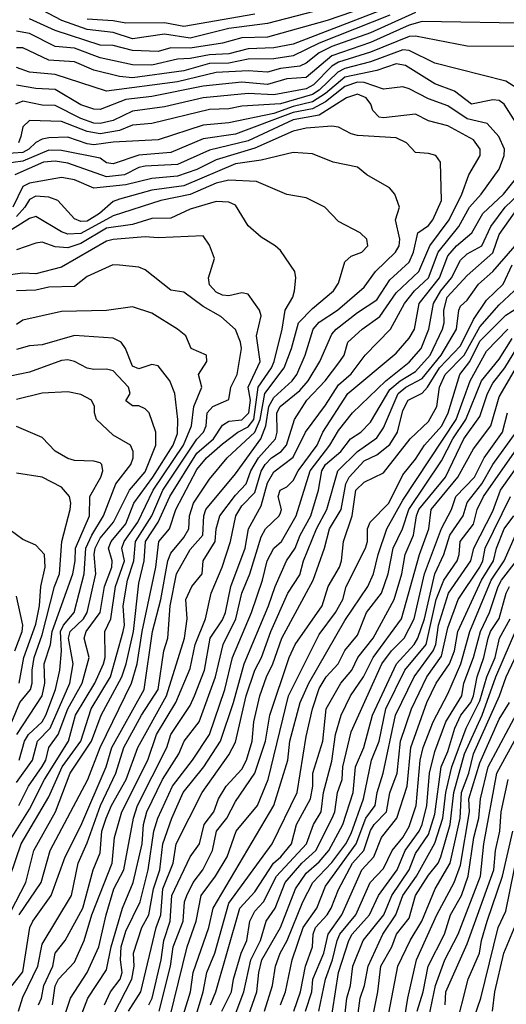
# Model space of a CAD drawing. Header units: metres. Extents: x -51132 to -49532, y -231222 to -229437.
# Tile 422 of 656: x -50464 to -50426, y -230316 to -230240. Entities that reach past the tile are written whole.
import ezdxf

# ---------------------------------------------------------------- set-up
doc = ezdxf.new("R2010")
doc.units = ezdxf.units.M
for name, color, linetype in [('CONTOUR_HALF', 8, 'Continuous'), ('CONTOUR_INDEX', 1, 'Continuous'), ('CONTOUR_INTER', 3, 'Continuous')]:
    doc.layers.add(name, color=color, linetype=linetype)

msp = doc.modelspace()

# ---------------------------------------------------------------- linework, layer by layer
at = {"layer": 'CONTOUR_HALF'}
for points, elevation in [([(-50436.08, -230238.432), (-50439.942, -230239.759), (-50444.58, -230241.056), (-50446.58, -230241.107), (-50448.08, -230241.52), (-50450.58, -230241.915), (-50452.08, -230241.891), (-50453.08, -230242.172), (-50455.08, -230242.094), (-50456.58, -230241.696), (-50457.58, -230241.665), (-50461.08, -230240.535), (-50463.08, -230239.621)], 43.5), ([(-50435.08, -230239.344), (-50440.58, -230241.523), (-50442.58, -230242.506), (-50444.08, -230242.723), (-50446.08, -230242.758), (-50447.58, -230243.074), (-50449.08, -230243.109), (-50451.08, -230243.673), (-50455.08, -230244.214), (-50456.08, -230244.11), (-50458.08, -230243.624), (-50459.58, -230242.979), (-50461.58, -230242.837), (-50463.58, -230241.879), (-50464.08, -230241.891)], 42.5), ([(-50445.58, -230239.259), (-50451.08, -230240.224), (-50452.58, -230239.933), (-50455.58, -230239.966), (-50456.58, -230239.774), (-50458.58, -230239.644)], 44.5), ([(-50423.58, -230239.987), (-50432.58, -230239.844), (-50433.58, -230240.113), (-50436.58, -230241.465), (-50439.58, -230242.489), (-50441.58, -230244.176), (-50443.08, -230244.296), (-50444.58, -230244.729), (-50446.58, -230244.555), (-50449.58, -230244.867), (-50453.58, -230245.669), (-50455.58, -230245.908), (-50457.58, -230246.686), (-50458.08, -230246.659), (-50459.08, -230246.298), (-50461.08, -230245.126), (-50462.58, -230245.049), (-50464.08, -230244.786)], 41.5), ([(-50424.08, -230245.749), (-50426.08, -230244.472), (-50431.58, -230243.072), (-50433.58, -230242.09), (-50434.08, -230242.048), (-50436.58, -230242.961), (-50438.58, -230243.484), (-50439.123, -230243.759), (-50440.58, -230245.171), (-50441.08, -230245.503), (-50443.58, -230246.234), (-50446.58, -230246.413), (-50447.58, -230246.633), (-50449.08, -230246.665), (-50453.58, -230247.774), (-50455.08, -230247.883), (-50456.08, -230248.314), (-50457.58, -230248.57), (-50458.58, -230248.396), (-50460.58, -230247.617), (-50463.08, -230247.533), (-50463.58, -230248.008), (-50463.73, -230248.759), (-50463.912, -230249.259)], 40.5), ([(-50460.551, -230317.759), (-50459.897, -230315.759), (-50458.587, -230313.759), (-50457.675, -230311.759), (-50457.127, -230309.259), (-50456.524, -230307.259), (-50455.751, -230305.759), (-50454.996, -230301.759), (-50454.685, -230300.759), (-50452.393, -230296.259), (-50452.079, -230295.259), (-50450.58, -230293.005), (-50450.25, -230292.259), (-50449.483, -230290.259), (-50449.039, -230287.759), (-50448.08, -230286.332), (-50447.845, -230285.759), (-50447.421, -230283.759), (-50446.315, -230280.759), (-50446.071, -230279.259), (-50445.08, -230277.471), (-50444.58, -230275.704), (-50444.08, -230274.832), (-50442.58, -230273.687), (-50441.631, -230271.759), (-50440.08, -230269.666), (-50439.08, -230268.065), (-50438.08, -230267.211), (-50436.989, -230265.759), (-50435.031, -230263.759), (-50433.946, -230261.759), (-50433.17, -230260.759), (-50432.08, -230259.746), (-50431.318, -230257.759), (-50429.722, -230255.759), (-50428.892, -230254.259), (-50427.994, -230253.259), (-50426.58, -230251.315), (-50426.191, -230250.259), (-50426.168, -230249.759), (-50426.605, -230248.759), (-50427.53, -230247.759), (-50429.08, -230247.39), (-50430.58, -230246.4), (-50432.08, -230245.854), (-50433.58, -230245.07), (-50434.08, -230244.915), (-50435.58, -230245.083), (-50437.08, -230244.576), (-50437.58, -230244.559), (-50438.58, -230244.894), (-50440.08, -230246.086), (-50441.08, -230246.633), (-50442.58, -230246.916), (-50447.08, -230248.597), (-50449.58, -230248.949), (-50452.08, -230250.013), (-50454.58, -230250.214), (-50456.58, -230250.906), (-50457.08, -230250.809), (-50457.58, -230250.463), (-50460.58, -230249.87), (-50461.58, -230249.833), (-50463.58, -230250.699), (-50465.08, -230250.897)], 39.5), ([(-50462.379, -230316.259), (-50462.127, -230315.759), (-50461.965, -230314.759), (-50461.268, -230313.259), (-50461.072, -230312.259), (-50460.305, -230311.259), (-50458.929, -230308.759), (-50458.12, -230305.759), (-50457.58, -230304.447), (-50457.455, -230302.759), (-50457.123, -230301.759), (-50456.699, -230300.759), (-50455.554, -230298.759), (-50454.659, -230296.259), (-50452.441, -230292.259), (-50451.021, -230287.759), (-50450.828, -230286.259), (-50450.914, -230284.759), (-50450.458, -230283.759), (-50449.66, -230282.759), (-50449.583, -230281.759), (-50448.648, -230280.259), (-50448.577, -230279.259), (-50448.295, -230278.259), (-50447.08, -230276.659), (-50446.231, -230275.759), (-50445.874, -230274.759), (-50445.28, -230273.759), (-50443.971, -230272.259), (-50443.828, -230271.759), (-50443.859, -230270.259), (-50443.606, -230269.759), (-50442.08, -230268.51), (-50441.436, -230267.759), (-50440.529, -230266.259), (-50439.58, -230264.143), (-50439.25, -230263.759), (-50437.58, -230262.462), (-50436.08, -230261.473), (-50435.08, -230259.9), (-50433.58, -230258.544), (-50433.241, -230257.759), (-50432.897, -230256.259), (-50432.08, -230255.699), (-50431.75, -230255.259), (-50431.056, -230253.759), (-50431.151, -230250.759), (-50431.513, -230250.259), (-50432.08, -230250.084), (-50433.08, -230250.018), (-50433.797, -230249.259), (-50434.58, -230248.871), (-50437.58, -230248.685), (-50438.08, -230248.576), (-50439.08, -230248.057), (-50439.58, -230247.964), (-50441.58, -230248.128), (-50442.58, -230248.369), (-50445.58, -230249.674), (-50448.58, -230250.584), (-50450.08, -230251.34), (-50451.58, -230251.86), (-50453.58, -230252.028), (-50455.58, -230252.539), (-50458.08, -230252.798), (-50459.58, -230252.136), (-50460.58, -230251.959), (-50463.08, -230252.389), (-50463.58, -230252.65), (-50464.36, -230254.259)], 38.5), ([(-50464.41, -230314.759), (-50463.58, -230313.697), (-50463.034, -230310.259), (-50462.805, -230309.759), (-50461.39, -230307.759), (-50460.311, -230304.759), (-50459.08, -230302.342), (-50457.105, -230297.759), (-50456.671, -230296.259), (-50454.173, -230291.759), (-50453.508, -230287.259), (-50452.876, -230284.759), (-50452.334, -230281.759), (-50452.08, -230281.16), (-50451.08, -230279.949), (-50450.69, -230279.259), (-50450.646, -230278.259), (-50450.32, -230277.259), (-50449.08, -230275.407), (-50447.705, -230273.759), (-50445.58, -230271.759), (-50445.149, -230270.759), (-50444.786, -230268.759), (-50443.283, -230266.759), (-50442.707, -230265.259), (-50442.165, -230263.259), (-50441.08, -230262.134), (-50439.458, -230260.759), (-50439.08, -230260.178), (-50438.58, -230258.501), (-50438.08, -230258.073), (-50437.253, -230257.759), (-50436.782, -230257.259), (-50436.867, -230256.759), (-50437.373, -230256.259), (-50439.08, -230255.375), (-50440.131, -230254.259), (-50441.58, -230253.529), (-50443.08, -230253.287), (-50445.438, -230252.259), (-50447.58, -230252.166), (-50448.58, -230252.405), (-50450.58, -230253.283), (-50452.876, -230253.759), (-50456.58, -230254.934), (-50459.08, -230256.312), (-50460.08, -230256.354), (-50460.58, -230256.186), (-50462.58, -230255.001), (-50463.08, -230255.136), (-50465.08, -230256.416)], 37.5), ([(-50457.254, -230316.259), (-50456.784, -230315.259), (-50456.02, -230314.259), (-50455.878, -230313.759), (-50456.014, -230312.759), (-50455.945, -230311.759), (-50455.58, -230310.534), (-50454.467, -230308.259), (-50453.856, -230305.759), (-50453.411, -230302.759), (-50453.114, -230301.759), (-50451.969, -230299.259), (-50450.397, -230297.259), (-50449.08, -230295.242), (-50447.889, -230291.759), (-50447.312, -230289.259), (-50445.818, -230285.759), (-50444.97, -230283.259), (-50444.598, -230281.759), (-50444.08, -230280.77), (-50443.504, -230280.259), (-50442.351, -230278.259), (-50441.272, -230274.759), (-50439.744, -230272.759), (-50439.08, -230271.619), (-50437.987, -230270.259), (-50435.403, -230267.759), (-50433.58, -230266.312), (-50432.655, -230265.259), (-50432.043, -230263.759), (-50431.685, -230261.759), (-50431.121, -230260.759), (-50430.298, -230259.759), (-50429.58, -230258.394), (-50429.08, -230257.892), (-50427.93, -230257.259), (-50427.24, -230255.759), (-50426.133, -230254.259), (-50425.08, -230253.28)], 40.5), ([(-50464.903, -230309.759), (-50463.367, -230306.759), (-50462.724, -230304.259), (-50461.051, -230301.259), (-50459.916, -230298.259), (-50458.259, -230295.759), (-50457.493, -230293.759), (-50455.906, -230290.759), (-50455.553, -230289.759), (-50454.988, -230287.259), (-50454.58, -230283.49), (-50454.156, -230281.759), (-50454.07, -230280.259), (-50453.072, -230278.759), (-50452.177, -230276.759), (-50450.08, -230273.386), (-50448.765, -230272.259), (-50448.08, -230271.211), (-50447.58, -230270.893), (-50446.58, -230270.806), (-50446.025, -230270.259), (-50445.914, -230269.259), (-50446.095, -230268.259), (-50445.147, -230266.259), (-50445.44, -230264.259), (-50445.08, -230262.71), (-50445.209, -230262.259), (-50446.08, -230261.017), (-50446.58, -230260.922), (-50447.58, -230261.152), (-50448.08, -230261.104), (-50448.58, -230260.884), (-50449.08, -230260.312), (-50449.16, -230259.759), (-50448.708, -230258.259), (-50449.08, -230257.215), (-50449.58, -230256.503), (-50453.08, -230256.65), (-50454.08, -230256.571), (-50456.58, -230256.768), (-50457.08, -230256.91), (-50460.58, -230258.923), (-50462.58, -230259.437), (-50463.58, -230259.404), (-50464.58, -230259.535)], 36.5), ([(-50455.392, -230316.759), (-50454.415, -230315.259), (-50453.226, -230310.259), (-50452.877, -230309.259), (-50452.711, -230307.259), (-50451.917, -230305.259), (-50451.684, -230303.759), (-50449.658, -230299.759), (-50447.58, -230296.845), (-50447.08, -230295.852), (-50446.247, -230292.259), (-50445.567, -230290.259), (-50445.043, -230289.259), (-50444.322, -230287.259), (-50443.002, -230284.259), (-50442.08, -230282.834), (-50441.792, -230281.759), (-50440.769, -230279.259), (-50439.975, -230277.759), (-50439.132, -230274.759), (-50437.58, -230273.255), (-50436.08, -230272.182), (-50435.58, -230271.42), (-50434.435, -230268.759), (-50433.835, -230268.259), (-50432.58, -230267.569), (-50431.107, -230265.759), (-50429.894, -230263.759), (-50429.716, -230262.259), (-50429.58, -230261.966), (-50429.08, -230261.485), (-50428.185, -230260.259), (-50427.08, -230259.272), (-50425.334, -230257.259)], 41.5), ([(-50452.99, -230316.759), (-50452.111, -230313.259), (-50451.921, -230311.759), (-50451.125, -230309.759), (-50451.018, -230308.259), (-50450.855, -230307.759), (-50450.357, -230306.759), (-50449.616, -230305.759), (-50448.858, -230304.259), (-50448.552, -230302.759), (-50447.74, -230301.759), (-50447.08, -230300.469), (-50445.568, -230298.259), (-50444.734, -230295.759), (-50444.397, -230293.759), (-50442.896, -230289.259), (-50442.428, -230288.259), (-50440.333, -230285.259), (-50439.865, -230283.759), (-50438.991, -230282.259), (-50438.832, -230281.759), (-50438.685, -230280.259), (-50437.999, -230278.259), (-50437.724, -230276.259), (-50437.08, -230275.636), (-50435.58, -230274.925), (-50433.515, -230272.259), (-50432.08, -230270.935), (-50431.441, -230269.759), (-50431.236, -230268.259), (-50430.79, -230267.259), (-50429.313, -230265.759), (-50428.08, -230263.567), (-50426.58, -230261.856), (-50425.418, -230260.759)], 42.5), ([(-50464.756, -230303.759), (-50463.08, -230301.058), (-50461.896, -230298.759), (-50460.029, -230295.759), (-50459.49, -230293.759), (-50457.993, -230291.259), (-50457.32, -230289.759), (-50457.199, -230289.259), (-50457.226, -230287.259), (-50456.747, -230286.259), (-50456.384, -230283.759), (-50455.694, -230281.759), (-50455.908, -230280.759), (-50455.721, -230280.259), (-50454.663, -230278.759), (-50453.464, -230276.259), (-50451.104, -230272.759), (-50450.496, -230271.259), (-50450.306, -230269.759), (-50449.673, -230268.259), (-50449.935, -230267.259), (-50449.306, -230266.259), (-50449.322, -230265.759), (-50450.508, -230265.259), (-50450.938, -230264.259), (-50451.58, -230263.745), (-50453.58, -230262.506), (-50455.08, -230262.009), (-50457.08, -230262.292), (-50460.58, -230262.386), (-50463.58, -230263.053), (-50464.08, -230263.376)], 35.5), ([(-50451.354, -230317.759), (-50450.555, -230315.259), (-50450.35, -230313.759), (-50449.148, -230310.259), (-50448.811, -230308.759), (-50444.089, -230300.759), (-50442.997, -230297.259), (-50442.837, -230295.759), (-50442.054, -230292.759), (-50441.382, -230291.259), (-50438.58, -230286.404), (-50436.801, -230283.759), (-50436.35, -230282.759), (-50435.99, -230281.259), (-50435.305, -230279.259), (-50434.08, -230277.051), (-50429.922, -230270.759), (-50428.851, -230267.759), (-50427.58, -230265.457), (-50425.914, -230263.759)], 43.5), ([(-50449.02, -230316.259), (-50448.606, -230315.259), (-50446.734, -230308.759), (-50445.58, -230307.477), (-50444.13, -230305.259), (-50443.535, -230304.759), (-50442.712, -230303.759), (-50442.33, -230302.259), (-50441.256, -230300.259), (-50441.055, -230299.259), (-50441.072, -230298.259), (-50440.28, -230295.759), (-50440.019, -230293.259), (-50438.876, -230291.259), (-50438.025, -230290.259), (-50437.577, -230289.259), (-50436.372, -230287.759), (-50434.745, -230284.759), (-50434.146, -230282.759), (-50433.887, -230281.259), (-50433.245, -230279.759), (-50433.017, -230278.259), (-50432.82, -230277.759), (-50430.769, -230275.259), (-50429.337, -230272.259), (-50428.08, -230270.531), (-50427.494, -230268.759), (-50427.08, -230267.943), (-50426.151, -230266.759), (-50424.942, -230264.759)], 44.5), ([(-50464.08, -230298.994), (-50462.832, -230297.259), (-50462.459, -230295.759), (-50461.455, -230294.759), (-50459.949, -230291.259), (-50459.669, -230289.759), (-50460.051, -230287.759), (-50459.907, -230287.259), (-50458.884, -230286.259), (-50458.587, -230285.759), (-50457.922, -230282.759), (-50458.043, -230281.259), (-50457.973, -230280.759), (-50457.58, -230279.997), (-50456.537, -230278.759), (-50455.309, -230276.259), (-50454.08, -230274.834), (-50453.259, -230272.759), (-50453.267, -230271.759), (-50453.781, -230270.259), (-50454.08, -230269.937), (-50454.58, -230269.717), (-50455.08, -230269.716), (-50455.58, -230269.327), (-50455.241, -230268.759), (-50455.37, -230268.259), (-50456.58, -230266.995), (-50457.08, -230266.85), (-50458.08, -230266.878), (-50458.58, -230266.775), (-50459.58, -230266.249), (-50460.08, -230266.12), (-50460.58, -230266.192), (-50463.08, -230267.092), (-50464.58, -230267.393)], 34.5), ([(-50447.176, -230317.259), (-50446.423, -230315.259), (-50445.882, -230312.759), (-50445.14, -230311.259), (-50444.692, -230309.759), (-50443.982, -230308.759), (-50443.211, -230306.759), (-50441.926, -230305.259), (-50440.831, -230304.259), (-50439.567, -230301.759), (-50439.364, -230301.259), (-50439.144, -230299.759), (-50438.794, -230298.759), (-50438.729, -230297.759), (-50438.08, -230295.044), (-50435.699, -230289.759), (-50434.955, -230288.759), (-50433.958, -230287.759), (-50433.179, -230286.259), (-50432.389, -230282.759), (-50431.08, -230279.243), (-50430.303, -230277.759), (-50429.958, -230276.759), (-50428.508, -230275.259), (-50427.744, -230273.759), (-50426.338, -230271.759), (-50425.933, -230270.259)], 45.5), ([(-50464.047, -230295.259), (-50462.092, -230292.259), (-50461.881, -230291.259), (-50461.926, -230289.759), (-50461.448, -230288.259), (-50461.309, -230287.259), (-50459.708, -230282.759), (-50459.513, -230281.759), (-50459.507, -230280.759), (-50458.414, -230278.259), (-50458.371, -230276.759), (-50457.523, -230275.259), (-50457.365, -230274.759), (-50457.446, -230274.259), (-50457.58, -230274.146), (-50458.08, -230273.996), (-50459.58, -230273.966), (-50460.08, -230273.808), (-50461.08, -230273.224), (-50462.08, -230272.17), (-50464.08, -230271.32)], 33.5), ([(-50444.816, -230316.759), (-50444.195, -230314.759), (-50443.954, -230313.259), (-50443.607, -230312.259), (-50443.054, -230311.259), (-50441.827, -230308.259), (-50441.074, -230306.759), (-50439.58, -230305.205), (-50438.501, -230303.759), (-50438.08, -230302.937), (-50437.136, -230300.259), (-50436.501, -230297.259), (-50435.897, -230295.759), (-50435.389, -230293.259), (-50433.916, -230290.259), (-50432.252, -230288.259), (-50431.478, -230284.759), (-50430.882, -230283.259), (-50429.848, -230281.759), (-50429.685, -230281.259), (-50429.623, -230280.259), (-50428.58, -230278.894), (-50428.297, -230277.759), (-50427.798, -230276.759), (-50424.678, -230272.259)], 46.5), ([(-50442.528, -230316.759), (-50442.02, -230315.259), (-50441.639, -230313.259), (-50441.082, -230311.759), (-50441.043, -230310.759), (-50440.851, -230310.259), (-50439.948, -230309.259), (-50439.65, -230308.759), (-50439.08, -230307.303), (-50437.991, -230305.259), (-50437.11, -230304.259), (-50436.58, -230302.704), (-50436.31, -230302.259), (-50435.347, -230301.259), (-50435.08, -230299.794), (-50434.506, -230298.259), (-50434.252, -230295.759), (-50433.399, -230293.259), (-50432.214, -230290.759), (-50431.08, -230289.153), (-50430.58, -230286.957), (-50429.761, -230284.759), (-50428.097, -230282.259), (-50427.861, -230281.759), (-50427.676, -230280.759), (-50425.702, -230276.759)], 47.5), ([(-50463.875, -230291.259), (-50463.498, -230289.259), (-50462.58, -230286.679), (-50462.283, -230285.259), (-50462.179, -230283.759), (-50461.846, -230282.259), (-50461.904, -230281.259), (-50462.58, -230280.537), (-50463.58, -230280.098), (-50464.58, -230279.374)], 32.5), ([(-50440.588, -230316.759), (-50440.074, -230314.259), (-50439.531, -230312.759), (-50439.163, -230311.259), (-50438.977, -230310.759), (-50437.728, -230309.259), (-50436.619, -230306.759), (-50435.58, -230305.677), (-50434.904, -230304.259), (-50434.07, -230303.259), (-50433.58, -230302.403), (-50433.035, -230300.759), (-50432.733, -230297.259), (-50432.487, -230296.259), (-50431.725, -230294.259), (-50430.58, -230292.103), (-50429.562, -230289.759), (-50428.868, -230287.259), (-50427.199, -230283.259), (-50426.2, -230281.759), (-50425.333, -230279.759)], 48.5), ([(-50438.764, -230318.759), (-50438.416, -230315.759), (-50438.135, -230314.759), (-50437.957, -230313.259), (-50437.15, -230311.259), (-50435.548, -230309.259), (-50434.934, -230307.759), (-50433.58, -230305.778), (-50433.08, -230304.503), (-50432.08, -230303.034), (-50431.58, -230301.452), (-50431.094, -230297.759), (-50430.58, -230296.562), (-50430.044, -230294.759), (-50429.557, -230293.759), (-50428.791, -230292.759), (-50428.581, -230292.259), (-50428.287, -230290.759), (-50427.785, -230289.259), (-50427.45, -230287.759), (-50427.26, -230287.259), (-50426.58, -230286.248), (-50426.041, -230284.259), (-50425.786, -230283.759)], 49.5), ([(-50436.602, -230318.259), (-50436.014, -230315.259), (-50435.786, -230313.259), (-50434.937, -230311.759), (-50434.556, -230310.759), (-50433.58, -230309.525), (-50433.089, -230307.759), (-50432.08, -230306.177), (-50431.322, -230305.259), (-50431.117, -230304.759), (-50430.393, -230302.259), (-50430.098, -230299.759), (-50429.287, -230296.759), (-50427.922, -230293.759), (-50426.849, -230290.759), (-50424.58, -230285.478)], 50.5), ([(-50434.32, -230319.759), (-50433.693, -230315.759), (-50433.001, -230312.759), (-50431.438, -230309.259), (-50430.08, -230306.767), (-50429.58, -230305.406), (-50428.884, -230301.259), (-50428.942, -230300.259), (-50428.08, -230297.458), (-50426.58, -230294.05), (-50425.799, -230292.759)], 51.5), ([(-50432.06, -230317.259), (-50431.531, -230314.759), (-50430.807, -230312.759), (-50429.786, -230310.759), (-50428.034, -230306.259), (-50427.773, -230303.759), (-50426.765, -230298.259), (-50425.08, -230295.168)], 52.5), ([(-50430.003, -230318.259), (-50429.007, -230314.259), (-50428.128, -230312.259), (-50427.972, -230311.259), (-50427.526, -230309.759), (-50426.319, -230306.259), (-50425.515, -230302.759)], 53.5), ([(-50427.119, -230316.759), (-50426.924, -230315.259), (-50426.227, -230312.259), (-50425.203, -230309.759)], 54.5)]:
    msp.add_lwpolyline(points, dxfattribs=dict(at, elevation=elevation))
at = {"layer": 'CONTOUR_INDEX'}
for points, elevation in [([(-50424.926, -230248.259), (-50426.202, -230246.259), (-50426.58, -230245.984), (-50427.08, -230245.918), (-50428.729, -230246.259), (-50430.06, -230245.259), (-50431.58, -230244.689), (-50433.863, -230243.259), (-50434.58, -230243.112), (-50436.08, -230243.629), (-50438.58, -230244.164), (-50440.08, -230245.431), (-50441.08, -230246.07), (-50442.58, -230246.439), (-50444.08, -230246.977), (-50447.58, -230247.697), (-50449.58, -230247.882), (-50453.08, -230249.022), (-50456.58, -230249.205), (-50458.08, -230249.408), (-50458.58, -230249.345), (-50460.08, -230248.815), (-50461.58, -230248.885), (-50462.08, -230248.971), (-50462.58, -230249.231), (-50463.115, -230249.759), (-50463.58, -230250.01), (-50465.08, -230250.111)], 40), ([(-50459.58, -230318.43), (-50458.547, -230315.759), (-50457.08, -230313.535), (-50456.73, -230311.759), (-50455.835, -230308.759), (-50455.018, -230306.759), (-50454.331, -230303.759), (-50454.204, -230302.259), (-50453.958, -230301.259), (-50452.74, -230298.759), (-50451.475, -230296.759), (-50451.057, -230295.759), (-50449.894, -230294.259), (-50448.623, -230290.759), (-50448.039, -230288.259), (-50447.05, -230286.259), (-50446.582, -230284.259), (-50445.948, -230282.759), (-50445.08, -230279.889), (-50444.736, -230279.259), (-50443.684, -230278.259), (-50443.58, -230278.032), (-50443.487, -230277.759), (-50443.763, -230276.759), (-50443.606, -230276.259), (-50443.08, -230276.011), (-50442.58, -230275.522), (-50442.2, -230274.759), (-50440.715, -230272.759), (-50440.283, -230271.759), (-50438.348, -230268.759), (-50434.58, -230265.607), (-50433.58, -230264.449), (-50433.173, -230263.759), (-50432.812, -230261.759), (-50431.234, -230259.759), (-50430.58, -230258.051), (-50429.914, -230257.259), (-50428.702, -230256.259), (-50427.862, -230254.759), (-50426.241, -230253.259), (-50424.258, -230250.759)], 40), ([(-50463.908, -230300.759), (-50463.156, -230299.259), (-50462.08, -230297.75), (-50461.81, -230297.259), (-50461.556, -230296.259), (-50460.832, -230295.259), (-50460.098, -230293.259), (-50458.991, -230291.259), (-50458.444, -230289.259), (-50458.835, -230287.759), (-50458.675, -230287.259), (-50457.576, -230285.759), (-50457.257, -230283.759), (-50456.671, -230282.259), (-50456.638, -230281.759), (-50456.926, -230280.759), (-50456.734, -230280.259), (-50455.58, -230278.884), (-50454.964, -230277.259), (-50453.48, -230275.259), (-50451.909, -230272.759), (-50451.58, -230271.849), (-50451.539, -230270.759), (-50451.779, -230268.759), (-50452.167, -230267.759), (-50453.08, -230266.598), (-50453.58, -230266.503), (-50454.58, -230266.824), (-50455.08, -230266.627), (-50455.602, -230265.259), (-50455.944, -230264.759), (-50456.58, -230264.451), (-50459.58, -230264.238), (-50462.08, -230264.957), (-50463.08, -230265.037), (-50464.08, -230265.324)], 35), ([(-50448.118, -230316.759), (-50447.392, -230315.259), (-50447.227, -230314.259), (-50446.638, -230312.259), (-50446.188, -230311.259), (-50445.967, -230309.759), (-50445.58, -230308.979), (-50444.899, -230308.259), (-50443.872, -230306.259), (-50441.559, -230303.759), (-50441.007, -230302.259), (-50440.409, -230301.259), (-50440.234, -230299.759), (-50439.58, -230297.335), (-50439.296, -230295.259), (-50438.867, -230293.759), (-50438.144, -230292.259), (-50437.115, -230290.759), (-50436.37, -230289.259), (-50434.182, -230286.259), (-50432.768, -230281.259), (-50432.055, -230279.259), (-50431.88, -230277.759), (-50429.804, -230275.259), (-50428.58, -230273.054), (-50427.248, -230271.259), (-50426.58, -230269), (-50424.694, -230265.759)], 45), ([(-50437.732, -230318.259), (-50437.395, -230315.759), (-50437.043, -230314.759), (-50436.757, -230313.259), (-50435.615, -230310.759), (-50434.607, -230309.259), (-50434.07, -230307.759), (-50433.012, -230306.259), (-50431.58, -230303.701), (-50430.959, -230301.759), (-50430.733, -230299.759), (-50430.266, -230297.759), (-50429.152, -230294.759), (-50428.08, -230292.646), (-50427.546, -230290.759), (-50426.891, -230289.259), (-50426.572, -230287.759), (-50425.741, -230286.259)], 50)]:
    msp.add_lwpolyline(points, dxfattribs=dict(at, elevation=elevation))
at = {"layer": 'CONTOUR_INTER'}
for points, elevation in [([(-50436.58, -230237.891), (-50444.58, -230239.99), (-50447.58, -230240.385), (-50450.58, -230241.139), (-50452.58, -230240.826), (-50455.08, -230241.179), (-50456.58, -230240.698), (-50458.58, -230240.462), (-50460.565, -230239.759), (-50462.58, -230238.704)], 44), ([(-50435.263, -230238.759), (-50442.58, -230241.604), (-50444.08, -230241.876), (-50446.08, -230241.962), (-50447.58, -230242.349), (-50449.08, -230242.417), (-50450.58, -230242.719), (-50451.58, -230242.756), (-50453.58, -230243.229), (-50455.08, -230243.197), (-50457.58, -230242.658), (-50459.58, -230241.901), (-50461.08, -230241.788), (-50463.08, -230240.762), (-50464.08, -230240.589)], 43), ([(-50433.08, -230239.138), (-50436.58, -230240.712), (-50439.58, -230241.784), (-50440.564, -230242.259), (-50441.58, -230243.065), (-50442.08, -230243.308), (-50443.58, -230243.499), (-50444.58, -230243.771), (-50446.08, -230243.66), (-50448.58, -230243.797), (-50451.58, -230244.533), (-50457.08, -230245.258), (-50461.08, -230243.943), (-50463.08, -230243.772), (-50464.08, -230243.413)], 42), ([(-50425.08, -230241.778), (-50429.08, -230241.75), (-50433.08, -230240.981), (-50433.58, -230240.994), (-50436.58, -230242.213), (-50439.08, -230242.984), (-50439.58, -230243.31), (-50441, -230244.759), (-50441.58, -230245.069), (-50444.08, -230245.539), (-50446.08, -230245.435), (-50449.58, -230245.779), (-50452.58, -230246.459), (-50455.08, -230246.792), (-50456.58, -230247.532), (-50457.58, -230247.773), (-50458.08, -230247.727), (-50459.08, -230247.365), (-50461.08, -230246.356), (-50462.08, -230246.349), (-50463.58, -230246.034), (-50464.168, -230246.259)], 41), ([(-50461.275, -230316.259), (-50461.08, -230314.793), (-50460.809, -230314.259), (-50459.58, -230312.947), (-50458.827, -230311.259), (-50458.221, -230309.259), (-50456.641, -230305.259), (-50456.458, -230303.259), (-50455.9, -230301.259), (-50453.887, -230297.259), (-50453.194, -230295.259), (-50451.712, -230292.759), (-50450.58, -230290.115), (-50450.197, -230288.259), (-50449.387, -230286.259), (-50448.954, -230284.259), (-50448.097, -230282.259), (-50447.459, -230280.259), (-50447.042, -230278.259), (-50446.58, -230277.478), (-50445.58, -230276.445), (-50445.08, -230274.796), (-50444.764, -230274.259), (-50444.275, -230273.759), (-50443.51, -230273.259), (-50443.099, -230272.759), (-50442.48, -230270.759), (-50441.519, -230269.259), (-50440.11, -230267.759), (-50438.965, -230266.259), (-50438.624, -230265.759), (-50438.331, -230264.759), (-50437.229, -230263.759), (-50435.867, -230262.759), (-50434.58, -230260.93), (-50432.832, -230259.259), (-50431.974, -230257.259), (-50430.474, -230255.259), (-50429.478, -230253.259), (-50428.943, -230251.759), (-50428.076, -230250.259), (-50428.057, -230249.759), (-50428.58, -230249.043), (-50430.58, -230247.944), (-50432.08, -230247.559), (-50433.08, -230247.037), (-50435.58, -230247.318), (-50435.911, -230247.259), (-50436.394, -230246.759), (-50436.563, -230246.259), (-50436.928, -230245.759), (-50437.58, -230245.471), (-50438.452, -230245.759), (-50440.58, -230247.114), (-50442.58, -230247.466), (-50446.08, -230249.121), (-50449.08, -230249.833), (-50451.58, -230250.959), (-50454.08, -230251.066), (-50454.58, -230251.194), (-50455.682, -230251.759), (-50457.08, -230251.914), (-50460.08, -230250.857), (-50461.08, -230250.677), (-50461.995, -230250.759), (-50464.204, -230251.759)], 39), ([(-50463.914, -230316.759), (-50463.58, -230315.67), (-50462.413, -230313.259), (-50462.08, -230311.538), (-50459.805, -230307.759), (-50459.292, -230305.259), (-50458.58, -230303.683), (-50457.565, -230300.759), (-50456.376, -230298.259), (-50455.732, -230296.259), (-50454.366, -230293.759), (-50453.081, -230291.759), (-50452.648, -230288.759), (-50452.316, -230287.759), (-50452.155, -230285.259), (-50451.664, -230282.759), (-50450.58, -230280.879), (-50449.609, -230279.759), (-50449.52, -230278.259), (-50449.366, -230277.759), (-50447.08, -230274.994), (-50445.111, -230272.259), (-50444.716, -230271.259), (-50444.47, -230269.759), (-50444.08, -230269.05), (-50442.669, -230267.759), (-50442.307, -230267.259), (-50441.651, -230265.759), (-50441.025, -230263.759), (-50440.58, -230263.213), (-50439.143, -230262.259), (-50437.08, -230260.489), (-50436.183, -230259.259), (-50434.639, -230257.759), (-50434.352, -230257.259), (-50434.301, -230256.759), (-50434.629, -230255.259), (-50434.34, -230254.259), (-50434.7, -230253.259), (-50435.1, -230252.759), (-50436.877, -230251.759), (-50437.58, -230251.152), (-50439.476, -230250.759), (-50441.08, -230250.108), (-50442.58, -230250.015), (-50445.08, -230250.601), (-50447.08, -230250.901), (-50451.08, -230252.599), (-50453.58, -230252.955), (-50456.08, -230253.651), (-50456.58, -230253.828), (-50457.626, -230254.759), (-50458.58, -230255.35), (-50459.08, -230255.377), (-50459.58, -230255.18), (-50460.863, -230253.759), (-50461.58, -230253.493), (-50462.58, -230253.401), (-50463.08, -230253.677), (-50463.424, -230254.259), (-50464.08, -230254.984)], 38), ([(-50463.862, -230309.259), (-50462.157, -230306.759), (-50461.46, -230304.259), (-50458.549, -230298.759), (-50457.584, -230296.259), (-50455.135, -230291.259), (-50454.699, -230289.759), (-50454.313, -230287.259), (-50453.261, -230282.259), (-50453.033, -230280.259), (-50452.197, -230279.259), (-50451.713, -230277.759), (-50450.08, -230274.642), (-50449.324, -230273.759), (-50448.08, -230272.658), (-50446.891, -230271.759), (-50446.08, -230271.349), (-50445.653, -230270.759), (-50445.321, -230268.259), (-50444.265, -230266.759), (-50444.069, -230266.259), (-50443.434, -230263.759), (-50443.213, -230262.259), (-50442.622, -230261.259), (-50442.48, -230260.759), (-50442.382, -230259.759), (-50442.454, -230259.259), (-50443.58, -230257.64), (-50443.987, -230257.259), (-50445.08, -230256.606), (-50446.08, -230255.716), (-50447.08, -230254.12), (-50447.58, -230253.869), (-50448.58, -230253.837), (-50450.58, -230254.428), (-50452.08, -230255.112), (-50453.58, -230255.15), (-50455.08, -230255.617), (-50457.08, -230255.886), (-50459.08, -230257.086), (-50460.08, -230257.437), (-50461.08, -230257.342), (-50462.08, -230256.982), (-50462.58, -230257.05), (-50464.08, -230257.592)], 37), ([(-50456.58, -230317.081), (-50455.118, -230314.259), (-50454.942, -230313.259), (-50454.98, -230312.259), (-50454.351, -230310.259), (-50453.808, -230309.259), (-50453.451, -230307.259), (-50452.952, -230305.759), (-50452.725, -230303.759), (-50452.011, -230301.759), (-50451.137, -230299.759), (-50449.523, -230297.759), (-50448.241, -230295.759), (-50447.222, -230292.759), (-50446.391, -230289.759), (-50444.494, -230285.259), (-50443.996, -230283.759), (-50443.106, -230281.759), (-50442.443, -230280.759), (-50442.046, -230279.759), (-50441.215, -230278.259), (-50440.628, -230276.259), (-50440.364, -230274.759), (-50440.08, -230274.254), (-50438.875, -230273.259), (-50438.139, -230272.259), (-50437.343, -230271.759), (-50436.58, -230270.975), (-50435.08, -230268.442), (-50434.283, -230267.759), (-50433.08, -230267.027), (-50431.953, -230265.759), (-50430.989, -230263.759), (-50430.866, -230263.259), (-50430.876, -230262.259), (-50430.64, -230261.259), (-50429.08, -230259.568), (-50427.08, -230257.823), (-50426.58, -230256.393), (-50425.075, -230254.259)], 41), ([(-50464.573, -230306.259), (-50463.705, -230303.759), (-50461.58, -230300.105), (-50460.542, -230297.759), (-50459.092, -230295.759), (-50458.292, -230293.259), (-50456.78, -230290.759), (-50455.784, -230287.259), (-50455.698, -230286.759), (-50455.787, -230285.259), (-50455.458, -230283.259), (-50454.957, -230281.759), (-50454.832, -230280.259), (-50453.571, -230278.259), (-50452.726, -230276.259), (-50450.08, -230272.307), (-50449.552, -230271.759), (-50449.344, -230271.259), (-50449.273, -230270.259), (-50448.818, -230269.759), (-50447.58, -230269.211), (-50447.433, -230268.259), (-50446.946, -230267.259), (-50446.605, -230265.259), (-50446.681, -230264.759), (-50447.08, -230263.785), (-50448.2, -230262.759), (-50449.58, -230261.992), (-50451.08, -230260.867), (-50452.08, -230260.727), (-50454.08, -230259.128), (-50454.58, -230258.932), (-50456.08, -230258.767), (-50456.585, -230258.759), (-50458.58, -230259.665), (-50459.58, -230260.418), (-50461.58, -230260.474), (-50462.58, -230260.71), (-50464.08, -230260.778)], 36), ([(-50453.797, -230316.259), (-50453.538, -230315.759), (-50452.83, -230312.759), (-50452.641, -230311.259), (-50452.135, -230309.759), (-50452.015, -230307.759), (-50450.596, -230304.759), (-50449.877, -230303.759), (-50449.5, -230302.259), (-50448.754, -230301.259), (-50448.399, -230300.259), (-50447.792, -230299.259), (-50446.58, -230297.936), (-50446.204, -230297.259), (-50445.784, -230295.759), (-50445.65, -230294.259), (-50445.181, -230292.259), (-50444.658, -230290.759), (-50444.161, -230289.759), (-50443.48, -230287.759), (-50441.035, -230283.259), (-50440.155, -230280.759), (-50439.771, -230279.259), (-50438.851, -230277.759), (-50438.509, -230275.759), (-50438.232, -230275.259), (-50437.08, -230273.983), (-50436.08, -230273.514), (-50435.08, -230272.699), (-50434.474, -230271.759), (-50434.08, -230270.059), (-50433.646, -230269.259), (-50432.58, -230268.721), (-50432.168, -230268.259), (-50431.227, -230266.759), (-50429.58, -230265.038), (-50428.58, -230263.002), (-50427.58, -230261.488), (-50426.27, -230260.259), (-50425.584, -230258.759)], 42), ([(-50452.162, -230317.259), (-50450.821, -230311.759), (-50450.117, -230309.759), (-50449.74, -230307.759), (-50448.613, -230306.259), (-50447.704, -230304.759), (-50447.029, -230302.759), (-50445.354, -230300.759), (-50444.52, -230298.759), (-50442.942, -230292.259), (-50440.58, -230287.492), (-50439.301, -230285.759), (-50438.735, -230284.759), (-50438.474, -230283.759), (-50436.967, -230280.759), (-50436.818, -230280.259), (-50436.805, -230279.259), (-50436.617, -230278.759), (-50435.168, -230277.259), (-50434.08, -230275.057), (-50433.08, -230273.855), (-50432.382, -230272.759), (-50431.052, -230271.259), (-50430.561, -230270.259), (-50429.632, -230267.259), (-50428.874, -230266.259), (-50428.08, -230264.681), (-50426.08, -230262.67), (-50425.08, -230262.048)], 43), ([(-50450.182, -230317.259), (-50449.568, -230315.259), (-50449.296, -230313.759), (-50448.684, -230312.259), (-50447.58, -230308.361), (-50444.232, -230303.759), (-50442.28, -230299.759), (-50441.58, -230295.399), (-50441.091, -230293.259), (-50440.58, -230291.688), (-50440.021, -230290.759), (-50439.093, -230289.759), (-50438.58, -230288.714), (-50437.58, -230287.534), (-50436.891, -230285.759), (-50435.732, -230284.259), (-50435.201, -230282.759), (-50434.825, -230280.759), (-50434.102, -230279.259), (-50433.601, -230277.759), (-50431.08, -230273.974), (-50430.187, -230272.259), (-50429.172, -230270.759), (-50427.972, -230267.759), (-50426.58, -230266.074), (-50425.58, -230264.462)], 44), ([(-50463.884, -230297.259), (-50463.466, -230295.759), (-50463.158, -230295.259), (-50462.08, -230294.268), (-50461.807, -230293.759), (-50461.04, -230291.759), (-50460.72, -230290.259), (-50460.58, -230288.759), (-50460.657, -230287.259), (-50460.425, -230286.759), (-50459.612, -230285.759), (-50458.833, -230282.759), (-50458.697, -230280.759), (-50458.24, -230279.759), (-50457.316, -230278.259), (-50456.359, -230275.759), (-50455.207, -230274.259), (-50455.028, -230273.759), (-50455.026, -230273.259), (-50455.219, -230272.759), (-50456.58, -230271.981), (-50457.855, -230270.759), (-50458.017, -230270.259), (-50458.01, -230269.759), (-50458.249, -230269.259), (-50459.08, -230268.822), (-50460.08, -230268.619), (-50462.08, -230268.715), (-50464.08, -230269.22)], 34), ([(-50446.08, -230317.164), (-50445.402, -230315.259), (-50445.254, -230313.759), (-50445.018, -230312.759), (-50443.583, -230310.259), (-50442.414, -230307.259), (-50441.58, -230306.021), (-50440.58, -230305.153), (-50439.811, -230304.259), (-50438.74, -230302.259), (-50437.935, -230299.759), (-50437.746, -230297.759), (-50437.091, -230296.259), (-50436.419, -230293.759), (-50434.572, -230289.759), (-50433.203, -230288.259), (-50432.912, -230287.759), (-50432.401, -230286.259), (-50431.589, -230282.759), (-50430.89, -230281.259), (-50430.415, -230279.759), (-50429.38, -230278.259), (-50429.08, -230277.22), (-50427.93, -230275.759), (-50427.078, -230274.259), (-50425.258, -230271.759)], 46), ([(-50443.576, -230316.259), (-50443.188, -230315.259), (-50442.665, -230312.759), (-50441.807, -230310.259), (-50440.763, -230308.759), (-50440.08, -230307.046), (-50437.702, -230303.759), (-50436.947, -230301.759), (-50436.22, -230300.759), (-50436.077, -230299.759), (-50435.606, -230298.259), (-50434.642, -230293.759), (-50433.2, -230290.759), (-50431.72, -230288.759), (-50431.513, -230288.259), (-50431.3, -230286.759), (-50430.516, -230284.259), (-50428.799, -230281.759), (-50428.561, -230280.759), (-50427.08, -230277.9), (-50426.49, -230276.259), (-50424.698, -230273.759)], 47), ([(-50464.439, -230294.259), (-50463.826, -230292.759), (-50462.999, -230291.759), (-50462.858, -230291.259), (-50462.868, -230290.259), (-50462.713, -230289.259), (-50462.08, -230287.515), (-50461.119, -230283.759), (-50460.728, -230282.759), (-50460.55, -230280.259), (-50459.907, -230277.759), (-50459.849, -230277.259), (-50459.962, -230276.759), (-50460.58, -230276.025), (-50462.08, -230275.252), (-50464.08, -230274.928)], 33), ([(-50441.627, -230316.759), (-50441.142, -230315.259), (-50441.07, -230314.259), (-50440.208, -230312.259), (-50439.869, -230310.759), (-50438.817, -230309.259), (-50437.257, -230305.759), (-50436.332, -230304.759), (-50435.723, -230303.259), (-50434.531, -230301.759), (-50433.747, -230299.259), (-50433.463, -230296.259), (-50432.195, -230292.759), (-50431.477, -230291.259), (-50430.434, -230289.759), (-50430.07, -230288.759), (-50429.8, -230287.259), (-50427.965, -230283.259), (-50427.038, -230281.759), (-50426.808, -230280.759), (-50426.189, -230279.259), (-50425.439, -230278.259)], 48), ([(-50439.768, -230318.259), (-50439.063, -230313.759), (-50438.271, -230311.259), (-50438.004, -230310.759), (-50436.658, -230309.259), (-50435.968, -230307.759), (-50434.514, -230305.759), (-50433.897, -230304.259), (-50432.811, -230302.759), (-50432.582, -230302.259), (-50432.209, -230300.759), (-50431.992, -230298.259), (-50431.58, -230296.565), (-50430.733, -230294.259), (-50429.489, -230292.259), (-50429.328, -230291.259), (-50428.58, -230289.261), (-50428.042, -230287.259), (-50427.328, -230285.759), (-50426.668, -230283.759), (-50426.413, -230283.259), (-50425.239, -230281.759)], 49), ([(-50464.221, -230288.759), (-50463.64, -230287.259), (-50463.594, -230286.759), (-50464.08, -230284.494)], 32), ([(-50435.424, -230318.259), (-50434.461, -230313.259), (-50433.494, -230311.259), (-50432.587, -230309.759), (-50431.55, -230307.259), (-50430.408, -230305.259), (-50429.629, -230301.759), (-50429.504, -230299.759), (-50428.951, -230298.259), (-50428.582, -230296.759), (-50426.573, -230292.259), (-50426.043, -230290.759), (-50424.08, -230286.598)], 51), ([(-50432.967, -230316.759), (-50432.499, -230315.259), (-50432.099, -230313.259), (-50430.846, -230310.759), (-50430.371, -230309.259), (-50429.523, -230307.759), (-50428.994, -230306.259), (-50428.564, -230303.259), (-50428.165, -230301.759), (-50428.04, -230300.259), (-50427.442, -230297.759), (-50425.03, -230293.259)], 52), ([(-50430.777, -230316.259), (-50430.743, -230315.259), (-50429.08, -230311.535), (-50426.994, -230305.759), (-50426.883, -230304.259), (-50426.526, -230302.759), (-50426.441, -230301.259), (-50425.878, -230298.759)], 53), ([(-50428.526, -230317.259), (-50428.006, -230315.759), (-50426.675, -230310.259), (-50426.08, -230308.991), (-50425.08, -230304.13)], 54)]:
    msp.add_lwpolyline(points, dxfattribs=dict(at, elevation=elevation))

doc.saveas('drawing.dxf')
